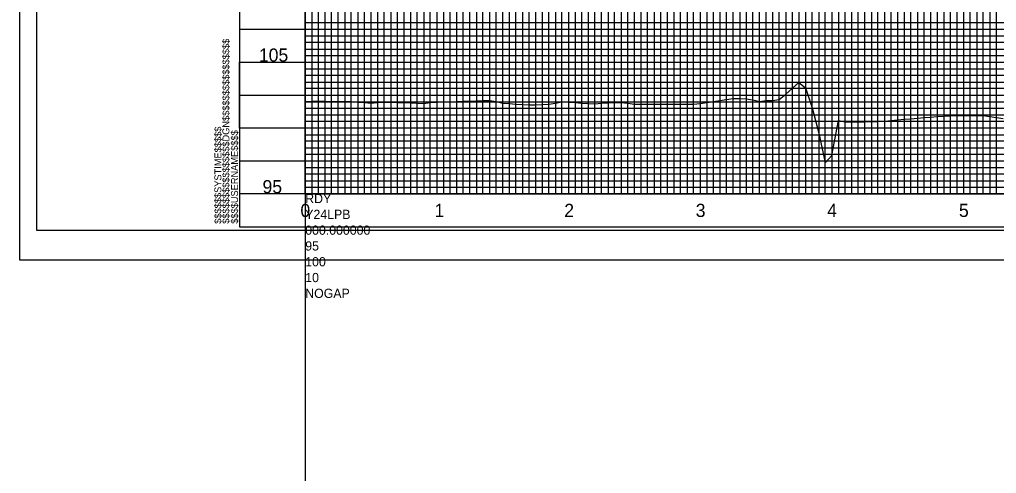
# Model space of a CAD drawing. Extents: x 2345490 to 2436403, y 465165 to 573888.
# Drawn here: x 2410678 to 2411420, y 532283 to 532628 of the extents above; entities that cross this region are included whole.
import ezdxf

# ---------------------------------------------------------------- set-up
doc = ezdxf.new("R2010")
doc.units = 0
for name, color, linetype in [('Old_Level_1', 7, 'Continuous'), ('Old_Level_18', 7, 'Continuous'), ('Old_Level_40', 7, 'Continuous'), ('Old_Level_41', 7, 'Continuous'), ('Old_Level_43', 7, 'Continuous'), ('Old_Level_50', 7, 'Continuous'), ('Old_Level_51', 7, 'Continuous'), ('Old_Level_52', 7, 'Continuous'), ('Old_Level_62', 7, 'Continuous'), ('Old_Level_63', 7, 'Continuous')]:
    doc.layers.add(name, color=color, linetype=linetype)

msp = doc.modelspace()

# ---------------------------------------------------------------- linework, layer by layer
at = {"layer": 'Old_Level_1'}
for points in [[(2410895.325, 532565.89775), (2410900.325, 532566.03475), (2410905.325, 532566.00325), (2410910.325, 532565.97175), (2410915.325, 532565.9395), (2410920.325, 532565.90675), (2410925.325, 532565.87325), (2410930.325, 532565.69825), (2410935.325, 532565.3215), (2410940.325, 532564.94525), (2410945.325, 532564.675), (2410950.325, 532564.95275), (2410955.325, 532565.23075), (2410960.325, 532565.39975), (2410965.325, 532565.1705), (2410970.325, 532564.93825), (2410975.325, 532564.70275), (2410980.325, 532564.464), (2410985.325, 532564.22175), (2410990.325, 532565.15675), (2410995.325, 532565.33075), (2411000.325, 532565.50175), (2411005.325, 532565.67025), (2411010.325, 532565.83575), (2411015.325, 532565.99825), (2411020.325, 532566.15775), (2411025.325, 532566.3225), (2411030.325, 532566.4945), (2411035.325, 532566.6625), (2411040.325, 532565.90475), (2411045.325, 532564.66825), (2411050.325, 532564.28125), (2411055.325, 532563.901), (2411060.325, 532563.5275), (2411065.325, 532563.161), (2411070.325, 532563.232), (2411075.325, 532563.5195), (2411080.325, 532563.81275), (2411085.325, 532564.65775), (2411090.325, 532565.48175), (2411095.325, 532565.21425), (2411100.325, 532564.94225), (2411105.325, 532564.666), (2411110.325, 532564.38525), (2411115.325, 532564.14825), (2411120.325, 532564.566), (2411125.325, 532564.8695), (2411130.325, 532565.154), (2411135.325, 532565.08825), (2411140.325, 532564.4825), (2411145.325, 532563.73925), (2411150.325, 532563.6915), (2411155.325, 532563.74675), (2411160.325, 532563.78525), (2411165.325, 532563.80725), (2411170.325, 532563.8375), (2411175.325, 532563.855), (2411180.325, 532563.855), (2411185.325, 532563.8365), (2411190.325, 532563.8), (2411195.325, 532564.3195), (2411200.325, 532565.10075), (2411205.325, 532565.89175), (2411210.325, 532566.67875), (2411215.325, 532567.4615), (2411220.325, 532568.01225), (2411225.325, 532568.148), (2411230.325, 532567.75475), (2411235.325, 532567.06875), (2411240.325, 532565.90175), (2411245.325, 532566.64175), (2411250.325, 532566.49575), (2411255.325, 532567.374), (2411260.325, 532571.329), (2411265.325, 532575.84225), (2411270.325, 532580.1485), (2411275.325, 532576.3265), (2411280.325, 532561.1185), (2411285.325, 532541.8785), (2411290.325, 532519.257), (2411295.325, 532524.89475), (2411300.325, 532551.4985), (2411305.325, 532550.331), (2411310.325, 532550.31575), (2411315.325, 532550.38225), (2411320.325, 532550.45675), (2411325.325, 532550.539), (2411330.325, 532550.601), (2411335.325, 532551.0005), (2411340.325, 532551.42875), (2411345.325, 532551.8595), (2411350.325, 532552.29225), (2411355.325, 532552.727), (2411360.325, 532553.16325), (2411365.325, 532553.60125), (2411370.325, 532554.03975), (2411375.325, 532554.34225), (2411380.325, 532554.58525), (2411385.325, 532554.83225), (2411390.325, 532555.08325), (2411395.325, 532555.2005)], [(2411395.325, 532555.2005), (2411400.325, 532555.219), (2411405.325, 532555.24175), (2411410.325, 532555.06925), (2411415.325, 532554.5325), (2411420.325, 532553.721), (2411425.325, 532552.97475)]]:
    msp.add_lwpolyline(points, dxfattribs=at)
at = {"layer": 'Old_Level_18'}
msp.add_line((2410845.325, 532470.5875), (2410845.325, 532470.5875), dxfattribs=at)
msp.add_line((2410845.325, 532470.5875), (2410845.325, 532470.5875), dxfattribs=at)
msp.add_lwpolyline([(2412345.325, 533520.5875), (2410845.325, 533520.5875), (2410845.325, 532470.5875), (2412345.325, 532470.5875)], close=True, dxfattribs=at)
at = {"layer": 'Old_Level_40'}
msp.add_line((2410845.325, 532470.5875), (2410845.325, 532470.5875), dxfattribs=at)
msp.add_line((2410845.325, 532470.5875), (2410845.325, 532470.5875), dxfattribs=at)
msp.add_line((2410845.325, 532470.5875), (2410845.325, 532470.5875), dxfattribs=at)
msp.add_line((2410845.325, 532470.5875), (2410845.325, 532470.5875), dxfattribs=at)
at = {"layer": 'Old_Level_41'}
msp.add_line((2412345.325, 532495.5875), (2410845.325, 532495.5875), dxfattribs=at)
for points in [[(2410845.325, 533520.5875), (2410895.325, 533520.5875), (2410895.325, 532495.5875), (2410945.325, 532495.5875), (2410945.325, 533520.5875), (2410995.325, 533520.5875), (2410995.325, 532495.5875), (2411045.325, 532495.5875), (2411045.325, 533520.5875), (2411095.325, 533520.5875), (2411095.325, 532495.5875), (2411145.325, 532495.5875), (2411145.325, 533520.5875), (2411195.325, 533520.5875), (2411195.325, 532495.5875), (2411245.325, 532495.5875), (2411245.325, 533520.5875), (2411295.325, 533520.5875), (2411295.325, 532495.5875), (2411345.325, 532495.5875), (2411345.325, 533520.5875), (2411395.325, 533520.5875), (2411395.325, 532495.5875), (2411445.325, 532495.5875)], [(2410920.325, 532495.5875), (2410920.325, 533520.5875), (2410970.325, 533520.5875), (2410970.325, 532495.5875), (2411020.325, 532495.5875), (2411020.325, 533520.5875), (2411070.325, 533520.5875), (2411070.325, 532495.5875), (2411120.325, 532495.5875), (2411120.325, 533520.5875), (2411170.325, 533520.5875), (2411170.325, 532495.5875), (2411220.325, 532495.5875), (2411220.325, 533520.5875), (2411270.325, 533520.5875), (2411270.325, 532495.5875), (2411320.325, 532495.5875), (2411320.325, 533520.5875), (2411370.325, 533520.5875), (2411370.325, 532495.5875), (2411420.325, 532495.5875), (2411420.325, 533520.5875), (2411470.325, 533520.5875)], [(2412345.325, 532620.5875), (2410845.325, 532620.5875), (2410845.325, 532570.5875), (2412345.325, 532570.5875)], [(2412345.325, 532545.5875), (2410845.325, 532545.5875), (2410845.325, 532595.5875), (2412345.325, 532595.5875)], [(2412345.325, 532520.5875), (2410845.325, 532520.5875)], [(2410882.825, 532470.5875), (2410882.825, 532470.5875)]]:
    msp.add_lwpolyline(points, dxfattribs=at)
at = {"layer": 'Old_Level_43'}
for points in [[(2410900.325, 533520.5875), (2410900.325, 532495.5875), (2410905.325, 532495.5875), (2410905.325, 533520.5875)], [(2410910.325, 533520.5875), (2410910.325, 532495.5875), (2410915.325, 532495.5875), (2410915.325, 533520.5875)], [(2410925.325, 533520.5875), (2410925.325, 532495.5875), (2410930.325, 532495.5875), (2410930.325, 533520.5875)], [(2410935.325, 533520.5875), (2410935.325, 532495.5875), (2410940.325, 532495.5875), (2410940.325, 533520.5875)], [(2410950.325, 533520.5875), (2410950.325, 532495.5875), (2410955.325, 532495.5875), (2410955.325, 533520.5875)], [(2410960.325, 533520.5875), (2410960.325, 532495.5875), (2410965.325, 532495.5875), (2410965.325, 533520.5875)], [(2410975.325, 533520.5875), (2410975.325, 532495.5875), (2410980.325, 532495.5875), (2410980.325, 533520.5875)], [(2410985.325, 533520.5875), (2410985.325, 532495.5875), (2410990.325, 532495.5875), (2410990.325, 533520.5875)], [(2411000.325, 533520.5875), (2411000.325, 532495.5875), (2411005.325, 532495.5875), (2411005.325, 533520.5875)], [(2411010.325, 533520.5875), (2411010.325, 532495.5875), (2411015.325, 532495.5875), (2411015.325, 533520.5875)], [(2411025.325, 533520.5875), (2411025.325, 532495.5875), (2411030.325, 532495.5875), (2411030.325, 533520.5875)], [(2411035.325, 533520.5875), (2411035.325, 532495.5875), (2411040.325, 532495.5875), (2411040.325, 533520.5875)], [(2411050.325, 533520.5875), (2411050.325, 532495.5875), (2411055.325, 532495.5875), (2411055.325, 533520.5875)], [(2411060.325, 532495.5875), (2411065.325, 532495.5875), (2411065.325, 533520.5875)], [(2411060.325, 533520.5875), (2411060.325, 532495.5875)], [(2411075.325, 533520.5875), (2411075.325, 532495.5875), (2411080.325, 532495.5875), (2411080.325, 533520.5875)], [(2411085.325, 533520.5875), (2411085.325, 532495.5875), (2411090.325, 532495.5875), (2411090.325, 533520.5875)], [(2411100.325, 533520.5875), (2411100.325, 532495.5875), (2411105.325, 532495.5875), (2411105.325, 533520.5875)], [(2411110.325, 533520.5875), (2411110.325, 532495.5875), (2411115.325, 532495.5875), (2411115.325, 533520.5875)], [(2411125.325, 533520.5875), (2411125.325, 532495.5875), (2411130.325, 532495.5875), (2411130.325, 533520.5875)], [(2411135.325, 533520.5875), (2411135.325, 532495.5875), (2411140.325, 532495.5875), (2411140.325, 533520.5875)], [(2411150.325, 533520.5875), (2411150.325, 532495.5875), (2411155.325, 532495.5875), (2411155.325, 533520.5875)], [(2411160.325, 533520.5875), (2411160.325, 532495.5875), (2411165.325, 532495.5875), (2411165.325, 533520.5875)], [(2411175.325, 533520.5875), (2411175.325, 532495.5875), (2411180.325, 532495.5875), (2411180.325, 533520.5875)], [(2411185.325, 533520.5875), (2411185.325, 532495.5875), (2411190.325, 532495.5875), (2411190.325, 533520.5875)], [(2411200.325, 533520.5875), (2411200.325, 532495.5875), (2411205.325, 532495.5875), (2411205.325, 533520.5875)], [(2411210.325, 533520.5875), (2411210.325, 532495.5875), (2411215.325, 532495.5875), (2411215.325, 533520.5875)], [(2411225.325, 533520.5875), (2411225.325, 532495.5875), (2411240.325, 532495.5875), (2411240.325, 533520.5875)], [(2411230.325, 533520.5875), (2411230.325, 532495.5875), (2411235.325, 532495.5875), (2411235.325, 533520.5875)], [(2411250.325, 533520.5875), (2411250.325, 532495.5875), (2411255.325, 532495.5875), (2411255.325, 533520.5875)], [(2411260.325, 533520.5875), (2411260.325, 532495.5875), (2411265.325, 532495.5875), (2411265.325, 533520.5875)], [(2411275.325, 533520.5875), (2411275.325, 532495.5875), (2411280.325, 532495.5875), (2411280.325, 533520.5875)], [(2411285.325, 533520.5875), (2411285.325, 532495.5875), (2411290.325, 532495.5875), (2411290.325, 533520.5875)], [(2411300.325, 533520.5875), (2411300.325, 532495.5875), (2411305.325, 532495.5875), (2411305.325, 533520.5875)], [(2411310.325, 533520.5875), (2411310.325, 532495.5875), (2411315.325, 532495.5875), (2411315.325, 533520.5875)], [(2411325.325, 533520.5875), (2411325.325, 532495.5875), (2411330.325, 532495.5875), (2411330.325, 533520.5875)], [(2411335.325, 533520.5875), (2411335.325, 532495.5875), (2411340.325, 532495.5875), (2411340.325, 533520.5875)], [(2411350.325, 533520.5875), (2411350.325, 532495.5875), (2411355.325, 532495.5875), (2411355.325, 533520.5875)], [(2411360.325, 533520.5875), (2411360.325, 532495.5875), (2411365.325, 532495.5875), (2411365.325, 533520.5875)], [(2411375.325, 533520.5875), (2411375.325, 532495.5875)], [(2411380.325, 533520.5875), (2411380.325, 532495.5875), (2411385.325, 532495.5875), (2411385.325, 533520.5875), (2411390.325, 533520.5875), (2411390.325, 532495.5875), (2411400.325, 532495.5875), (2411400.325, 533520.5875), (2411405.325, 533520.5875), (2411405.325, 532495.5875), (2411410.325, 532495.5875), (2411410.325, 533520.5875), (2411415.325, 533520.5875), (2411415.325, 532495.5875)], [(2411230.325, 533519.9875), (2411230.325, 532495.5875), (2411235.325, 532495.5875), (2411235.325, 533519.9875)], [(2412295.325, 532625.5875), (2410895.325, 532625.5875), (2410895.325, 532615.5875), (2412295.325, 532615.5875)], [(2412295.325, 532610.5875), (2410895.325, 532610.5875), (2410895.325, 532605.5875), (2412295.325, 532605.5875)], [(2412295.325, 532600.5875), (2410895.325, 532600.5875), (2410895.325, 532590.5875), (2412295.325, 532590.5875)], [(2412295.325, 532585.5875), (2410895.325, 532585.5875), (2410895.325, 532580.5875), (2412295.325, 532580.5875)], [(2412295.325, 532575.5875), (2410895.325, 532575.5875), (2410895.325, 532565.5875), (2412295.325, 532565.5875)], [(2412295.325, 532560.5875), (2410895.325, 532560.5875), (2410895.325, 532555.5875), (2412295.325, 532555.5875)], [(2412295.325, 532550.5875), (2410895.325, 532550.5875), (2410895.325, 532540.5875), (2412295.325, 532540.5875)], [(2412295.325, 532535.5875), (2410895.325, 532535.5875), (2410895.325, 532530.5875), (2412295.325, 532530.5875)], [(2412295.325, 532525.5875), (2410895.325, 532525.5875), (2410895.325, 532515.5875), (2412295.325, 532515.5875)], [(2412295.325, 532510.5875), (2410895.325, 532510.5875), (2410895.325, 532505.5875), (2412295.325, 532505.5875)], [(2412295.325, 532500.5875), (2410895.325, 532500.5875)]]:
    msp.add_lwpolyline(points, dxfattribs=at)
at = {"layer": 'Old_Level_50'}
msp.add_line((2410678.325, 532445.5875), (2410678.325, 532445.5875), dxfattribs=at)
msp.add_lwpolyline([(2412357.825, 533523.1375), (2410691.325, 533523.1375), (2410691.325, 532468.0375), (2412357.825, 532468.0375)], close=True, dxfattribs=at)
at = {"layer": 'Old_Level_51'}
msp.add_lwpolyline([(2412362.325, 533545.5875), (2410678.325, 533545.5875), (2410678.325, 532445.5875), (2412362.325, 532445.5875)], close=True, dxfattribs=at)
at = {"layer": 'Old_Level_52'}
msp.add_line((2410691.325, 532468.0375), (2410691.325, 532468.0375), dxfattribs=at)
at = {"layer": 'Old_Level_63'}
for q in [(2410895.325, 534995.5875), (2412059.1905, 532495.5875), (2410895.325, 529995.5875)]:
    msp.add_line((2410895.325, 532495.5875), q, dxfattribs=at)

# ---------------------------------------------------------------- texts
at = {"layer": 'Old_Level_41'}
for s, p in [('$$$$$$$$$$$$$$$$DGN$$$$$$$$$$$$$$$$', (2410837.675, 532472.95)), ('$$$$$$SYSTIME$$$$$', (2410831.625, 532472.95)), ('$$$$USERNAME$$$$', (2410844.25, 532472.9625))]:
    msp.add_text(s, height=5.25, rotation=90, dxfattribs=at).set_placement(p)
at = {"layer": 'Old_Level_62'}
for s, height, p in [('105', 10.000001, (2410860.1115, 532596.0875)), ('95', 10.000001, (2410862.869, 532496.0875)), ('0', 10, (2410891.666, 532478.0875)), ('1', 10, (2410993.5055, 532478.0875)), ('2', 10, (2411092.054, 532478.0875)), ('3', 10, (2411191.88875, 532478.0875)), ('4', 10, (2411291.731, 532478.0875)), ('5', 10, (2411391.8235, 532478.0875))]:
    msp.add_text(s, height=height, dxfattribs=at).set_placement(p)
at = {"layer": 'Old_Level_63'}
for s, p in [('RDY', (2410895.325, 532488.5875)), ('Y24LPB', (2410895.325, 532476.5875)), ('000.000000', (2410895.325, 532464.5875)), ('95', (2410895.325, 532452.5875)), ('100', (2410895.325, 532440.5875)), ('10', (2410895.325, 532428.5875)), ('NOGAP', (2410895.325, 532416.5875))]:
    msp.add_text(s, height=7.000001, dxfattribs=at).set_placement(p)

doc.saveas('drawing.dxf')
